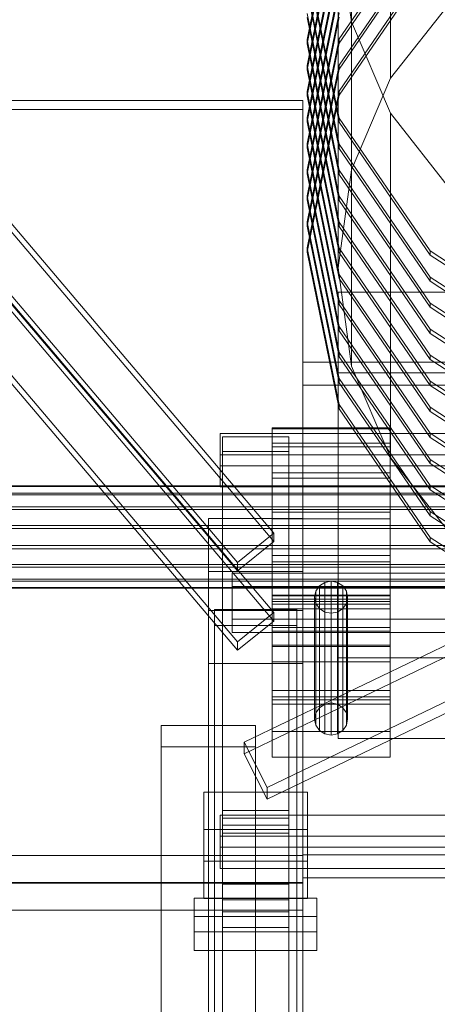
# Model space of a CAD drawing. Header units: millimetres. Extents: x -3490 to 61924, y -72580 to 6847.
# Tile 383 of 656: x 1380 to 1557, y -32698 to -32281. Entities that reach past the tile are written whole.
import ezdxf

# ---------------------------------------------------------------- set-up
doc = ezdxf.new("R2010")
doc.units = ezdxf.units.MM
doc.layers.add('frontal_C03', color=7, linetype='Continuous', lineweight=0)

msp = doc.modelspace()

# ---------------------------------------------------------------- linework, layer by layer
at = {"layer": 'frontal_C03'}
for p, q in [((1537.106, -32305.56), (1537.106, -32159.585)), ((1520.622, -32344.338), (1520.622, -32198.364)), ((1515.365, -32222.633), (1501.8, -32289.085)), ((1501.8, -32290.882), (1515.365, -32224.43)), ((1515.365, -32233.675), (1501.8, -32300.127)), ((1553.994, -32232.548), (1515.365, -32288.883)), ((1515.365, -32290.68), (1553.994, -32234.344)), ((1501.8, -32301.924), (1515.365, -32235.471)), ((1515, -32239.978), (1520.622, -32281.592)), ((1515, -32385.953), (1515, -32239.978)), ((1515.365, -32244.716), (1501.8, -32311.169)), ((1501.8, -32312.965), (1515.365, -32246.513)), ((1553.994, -32243.589), (1515.365, -32299.925)), ((1515.365, -32301.721), (1553.994, -32245.386)), ((1553.994, -32254.631), (1515.365, -32310.966)), ((1515.365, -32255.758), (1501.8, -32322.21)), ((1501.8, -32255.96), (1515.365, -32322.413)), ((1501.8, -32324.007), (1515.365, -32257.555)), ((1515.365, -32324.209), (1501.8, -32257.757)), ((1515.365, -32312.763), (1553.994, -32256.428)), ((1515.365, -32266.8), (1501.8, -32333.252)), ((1501.8, -32267.002), (1515.365, -32333.454)), ((1501.8, -32335.049), (1515.365, -32268.596)), ((1515.365, -32335.251), (1501.8, -32268.799)), ((1537.106, -32305.56), (1563.327, -32272.26)), ((1297.71, -32274.184), (1487.71, -32498.309)), ((1487.71, -32501.902), (1297.71, -32277.777)), ((1515.365, -32277.841), (1501.8, -32344.294)), ((1501.8, -32278.044), (1515.365, -32344.496)), ((1501.8, -32346.09), (1515.365, -32279.638)), ((1515.365, -32346.293), (1501.8, -32279.84)), ((1520.622, -32281.592), (1537.106, -32320.371)), ((1520.622, -32427.567), (1520.622, -32281.592)), ((1472.29, -32510.721), (1282.29, -32286.596)), ((1515.365, -32288.883), (1501.8, -32355.335)), ((1501.8, -32289.085), (1515.365, -32355.538)), ((1501.8, -32290.882), (1501.8, -32289.085)), ((1515.365, -32290.68), (1515.365, -32288.883)), ((1472.29, -32514.314), (1282.29, -32290.189)), ((1501.8, -32357.132), (1515.365, -32290.68)), ((1515.365, -32357.334), (1501.8, -32290.882)), ((1515.365, -32299.925), (1501.8, -32366.377)), ((1501.8, -32300.127), (1515.365, -32366.579)), ((1501.8, -32301.924), (1501.8, -32300.127)), ((1515.365, -32301.721), (1515.365, -32299.925)), ((1501.8, -32368.174), (1515.365, -32301.721)), ((1515.365, -32368.376), (1501.8, -32301.924)), ((1520.622, -32344.338), (1537.106, -32305.56)), ((1297.71, -32307.87), (1487.71, -32531.995)), ((1487.71, -32535.588), (1297.71, -32311.463)), ((1515.365, -32310.966), (1501.8, -32377.419)), ((1501.8, -32311.169), (1515.365, -32377.621)), ((1501.8, -32312.965), (1501.8, -32311.169)), ((1501.8, -32379.215), (1515.365, -32312.763)), ((1515.365, -32379.418), (1501.8, -32312.965)), ((1515.365, -32312.763), (1515.365, -32310.966)), ((1270, -32314.944), (1500, -32314.944)), ((1500, -32314.944), (1500, -34875.113)), ((1500, -32314.944), (1500, -32318.841)), ((1500, -32318.841), (1270, -32318.841)), ((1472.29, -32544.407), (1282.29, -32320.282)), ((1500, -34879.011), (1500, -32318.841)), ((1501.8, -32322.21), (1515.365, -32388.663)), ((1501.8, -32324.007), (1501.8, -32322.21)), ((1515.365, -32322.413), (1553.994, -32378.748)), ((1515.365, -32324.209), (1515.365, -32322.413)), ((1537.106, -32320.371), (1563.327, -32353.67)), ((1537.106, -32466.345), (1537.106, -32320.371)), ((1472.29, -32548.001), (1282.29, -32323.876)), ((1515.365, -32390.459), (1501.8, -32324.007)), ((1553.994, -32380.545), (1515.365, -32324.209)), ((1501.8, -32333.252), (1515.365, -32399.704)), ((1501.8, -32335.049), (1501.8, -32333.252)), ((1515.365, -32333.454), (1553.994, -32389.79)), ((1515.365, -32335.251), (1515.365, -32333.454)), ((1515.365, -32401.501), (1501.8, -32335.049)), ((1553.994, -32391.586), (1515.365, -32335.251)), ((1501.8, -32344.294), (1515.365, -32410.746)), ((1501.8, -32346.09), (1501.8, -32344.294)), ((1515.365, -32412.543), (1501.8, -32346.09)), ((1515, -32385.953), (1520.622, -32344.338)), ((1515.365, -32344.496), (1553.994, -32400.832)), ((1515.365, -32346.293), (1515.365, -32344.496)), ((1553.994, -32402.628), (1515.365, -32346.293)), ((1501.8, -32355.335), (1515.365, -32421.788)), ((1501.8, -32357.132), (1501.8, -32355.335)), ((1515.365, -32355.538), (1553.994, -32411.873)), ((1515.365, -32357.334), (1515.365, -32355.538)), ((1515.365, -32423.584), (1501.8, -32357.132)), ((1553.994, -32413.67), (1515.365, -32357.334)), ((1501.8, -32366.377), (1515.365, -32432.829)), ((1501.8, -32368.174), (1501.8, -32366.377)), ((1515.365, -32434.626), (1501.8, -32368.174)), ((1515.365, -32366.579), (1553.994, -32422.915)), ((1515.365, -32368.376), (1515.365, -32366.579)), ((1553.994, -32424.711), (1515.365, -32368.376)), ((1501.8, -32377.419), (1515.365, -32443.871)), ((1501.8, -32379.215), (1501.8, -32377.419)), ((1515.365, -32445.668), (1501.8, -32379.215)), ((1515.365, -32377.621), (1553.994, -32433.957)), ((1515.365, -32379.418), (1515.365, -32377.621)), ((1553.994, -32435.753), (1515.365, -32379.418)), ((1553.994, -32378.748), (1611.806, -32416.39)), ((1553.994, -32380.545), (1553.994, -32378.748)), ((1611.806, -32418.187), (1553.994, -32380.545)), ((1520.622, -32427.567), (1515, -32385.953)), ((1515.365, -32388.663), (1553.994, -32444.998)), ((1515.365, -32390.459), (1515.365, -32388.663)), ((1553.994, -32446.795), (1515.365, -32390.459)), ((1553.994, -32389.79), (1611.806, -32427.432)), ((1553.994, -32391.586), (1553.994, -32389.79)), ((1611.806, -32429.229), (1553.994, -32391.586)), ((1515, -32551.229), (1515, -32396.272)), ((1515, -32396.272), (1845, -32396.272)), ((1515, -32430.378), (1515, -32396.272)), ((1515.365, -32399.704), (1553.994, -32456.04)), ((1515.365, -32401.501), (1515.365, -32399.704)), ((1553.994, -32457.836), (1515.365, -32401.501)), ((1553.994, -32400.832), (1611.806, -32438.474)), ((1553.994, -32402.628), (1553.994, -32400.832)), ((1611.806, -32440.27), (1553.994, -32402.628)), ((1515.365, -32410.746), (1553.994, -32467.082)), ((1515.365, -32412.543), (1515.365, -32410.746)), ((1553.994, -32468.878), (1515.365, -32412.543)), ((1553.994, -32411.873), (1611.806, -32449.515)), ((1553.994, -32413.67), (1553.994, -32411.873)), ((1611.806, -32451.312), (1553.994, -32413.67)), ((1515.365, -32421.788), (1553.994, -32478.123)), ((1515.365, -32423.584), (1515.365, -32421.788)), ((1500, -32634.742), (1500, -32425.886)), ((1500, -32425.886), (1860, -32425.886)), ((1500, -32435.631), (1500, -32425.886)), ((1553.994, -32479.92), (1515.365, -32423.584)), ((1553.994, -32422.915), (1611.806, -32460.557)), ((1553.994, -32424.711), (1553.994, -32422.915)), ((1611.806, -32462.354), (1553.994, -32424.711)), ((1845, -32430.378), (1515, -32430.378)), ((1515, -32430.378), (1515, -32585.335)), ((1537.106, -32466.345), (1520.622, -32427.567)), ((1515.365, -32432.829), (1553.994, -32489.165)), ((1515.365, -32434.626), (1515.365, -32432.829)), ((1553.994, -32490.961), (1515.365, -32434.626)), ((1553.994, -32433.957), (1611.806, -32471.599)), ((1553.994, -32435.753), (1553.994, -32433.957)), ((1860, -32435.631), (1500, -32435.631)), ((1500, -32435.631), (1500, -32644.487)), ((1611.806, -32473.395), (1553.994, -32435.753)), ((1515.365, -32443.871), (1553.994, -32500.207)), ((1515.365, -32445.668), (1515.365, -32443.871)), ((1553.994, -32502.003), (1515.365, -32445.668)), ((1553.994, -32444.998), (1611.806, -32482.64)), ((1553.994, -32446.795), (1553.994, -32444.998)), ((1611.806, -32484.437), (1553.994, -32446.795)), ((1487, -32460.151), (1487, -32453.648)), ((1487, -32453.648), (1487, -32454.201)), ((1537, -32453.648), (1487, -32453.648)), ((1487, -32454.201), (1487, -32461.726)), ((1537, -32454.201), (1487, -32454.201)), ((1537, -32454.201), (1537, -32453.648)), ((1537, -32453.648), (1537, -32460.151)), ((1537, -32461.726), (1537, -32454.201)), ((1553.994, -32456.04), (1611.806, -32493.682)), ((1553.994, -32457.836), (1553.994, -32456.04)), ((1465, -32465.123), (1465, -32456.14)), ((1465, -32456.14), (1845, -32456.14)), ((1465, -32469.782), (1465, -32456.14)), ((1466, -32463.775), (1466, -32457.487)), ((1466, -32457.487), (1494, -32457.487)), ((1466, -32615.836), (1466, -32457.487)), ((1475.132, -32586.921), (1742.632, -32458.293)), ((1487, -32472.722), (1487, -32460.151)), ((1537, -32460.151), (1487, -32460.151)), ((1494, -32457.487), (1494, -32463.775)), ((1494, -32457.487), (1494, -32615.836)), ((1537, -32460.151), (1537, -32472.722)), ((1611.806, -32495.479), (1553.994, -32457.836)), ((1494, -32463.775), (1466, -32463.775)), ((1466, -32463.775), (1466, -32622.124)), ((1742.632, -32463.234), (1475.132, -32591.862)), ((1487, -32461.726), (1487, -32475.078)), ((1537, -32461.726), (1487, -32461.726)), ((1494, -32622.124), (1494, -32463.775)), ((1537, -32475.078), (1537, -32461.726)), ((1845, -32465.123), (1465, -32465.123)), ((1465, -32465.123), (1465, -32478.765)), ((1563.327, -32499.645), (1537.106, -32466.345)), ((1553.994, -32467.082), (1611.806, -32504.724)), ((1553.994, -32468.878), (1553.994, -32467.082)), ((1845, -32469.782), (1465, -32469.782)), ((1465, -32469.782), (1465, -32478.765)), ((1487, -32489.445), (1487, -32472.722)), ((1537, -32472.722), (1487, -32472.722)), ((1537, -32472.722), (1537, -32489.445)), ((1611.806, -32506.52), (1553.994, -32468.878)), ((1487, -32475.078), (1487, -32492.225)), ((1537, -32475.078), (1487, -32475.078)), ((1537, -32492.225), (1537, -32475.078)), ((1570, -32478.303), (-1570, -32478.303)), ((1570, -32478.562), (-1570, -32478.562)), ((1465, -32478.765), (1845, -32478.765)), ((1484.868, -32606.146), (1752.368, -32477.518)), ((1553.994, -32478.123), (1611.806, -32515.765)), ((1553.994, -32479.92), (1553.994, -32478.123)), ((1611.806, -32517.562), (1553.994, -32479.92)), ((1570, -32481.347), (-1570, -32481.347)), ((1570, -32482.085), (-1570, -32482.085)), ((1484.868, -32611.087), (1752.368, -32482.458)), ((1570, -32487.231), (-1570, -32487.231)), ((1570, -32488.335), (-1570, -32488.335)), ((1487, -32507.775), (1487, -32489.445)), ((1487, -32489.445), (1537, -32489.445)), ((1537, -32489.445), (1537, -32507.775)), ((1553.994, -32489.165), (1611.806, -32526.807)), ((1553.994, -32490.961), (1553.994, -32489.165)), ((1500, -32492.159), (1460, -32492.159)), ((1460, -32492.159), (1460, -32531.137)), ((1460, -32514.617), (1460, -32492.159)), ((1487, -32492.225), (1487, -32510.555)), ((1537, -32492.225), (1487, -32492.225)), ((1500, -32531.137), (1500, -32492.159)), ((1500, -32492.159), (1500, -32514.617)), ((1537, -32510.555), (1537, -32492.225)), ((1611.806, -32528.604), (1553.994, -32490.961)), ((-1570, -32495.059), (1570, -32495.059)), ((1570, -32496.361), (-1570, -32496.361)), ((1487.71, -32498.309), (1472.29, -32510.721)), ((1472.29, -32514.314), (1487.71, -32501.902)), ((1487.71, -32501.902), (1487.71, -32498.309)), ((1553.994, -32500.207), (1611.806, -32537.849)), ((1553.994, -32502.003), (1553.994, -32500.207)), ((1570, -32503.639), (-1570, -32503.639)), ((1570, -32504.941), (-1570, -32504.941)), ((1611.806, -32539.645), (1553.994, -32502.003)), ((1487, -32524.922), (1487, -32507.775)), ((1537, -32507.775), (1487, -32507.775)), ((1537, -32507.775), (1537, -32524.922)), ((1570, -32511.665), (-1570, -32511.665)), ((1570, -32512.769), (-1570, -32512.769)), ((1472.29, -32510.721), (1472.29, -32514.314)), ((1487, -32510.555), (1487, -32527.278)), ((1537, -32510.555), (1487, -32510.555)), ((1487, -32567.792), (1487, -32511.648)), ((1487, -32511.648), (1537, -32511.648)), ((1487, -32526.265), (1487, -32511.648)), ((1537, -32527.278), (1537, -32510.555)), ((1537, -32511.648), (1537, -32567.792)), ((1537, -32511.648), (1537, -32526.265)), ((1570, -32517.915), (-1570, -32517.915)), ((1570, -32518.653), (-1570, -32518.653)), ((1500, -32514.617), (1460, -32514.617)), ((1460, -32514.617), (1460, -32553.595)), ((1460, -32739.193), (1460, -32514.617)), ((1470, -32520.993), (1470, -32515.378)), ((1470, -32515.378), (1873, -32515.378)), ((1470, -32534.867), (1470, -32515.378)), ((1500, -32553.595), (1500, -32514.617)), ((1500, -32514.617), (1500, -32739.193)), ((1570, -32521.438), (-1570, -32521.438)), ((1570, -32521.697), (-1570, -32521.697)), ((1873, -32520.993), (1470, -32520.993)), ((1470, -32520.993), (1470, -32540.482)), ((1507.05, -32520.68), (1505.533, -32522.893)), ((1509.321, -32519.202), (1507.05, -32520.68)), ((1507.05, -32572.333), (1507.05, -32520.68)), ((1512, -32518.682), (1509.321, -32519.202)), ((1509.321, -32570.854), (1509.321, -32519.202)), ((1514.679, -32519.202), (1512, -32518.682)), ((1512, -32570.335), (1512, -32518.682)), ((1516.95, -32520.68), (1514.679, -32519.202)), ((1514.679, -32570.854), (1514.679, -32519.202)), ((1518.467, -32522.893), (1516.95, -32520.68)), ((1516.95, -32572.333), (1516.95, -32520.68)), ((1487, -32565.037), (1487, -32524.613)), ((1487, -32524.613), (1537, -32524.613)), ((1487, -32530.46), (1487, -32524.613)), ((1487, -32538.274), (1487, -32524.922)), ((1537, -32524.922), (1487, -32524.922)), ((1537, -32526.265), (1487, -32526.265)), ((1487, -32526.265), (1487, -32582.409)), ((1505.533, -32522.893), (1505, -32525.504)), ((1505, -32525.504), (1505.533, -32528.114)), ((1505, -32577.156), (1505, -32525.504)), ((1505.533, -32574.546), (1505.533, -32522.893)), ((1519, -32525.504), (1518.467, -32522.893)), ((1518.467, -32574.546), (1518.467, -32522.893)), ((1518.467, -32528.114), (1519, -32525.504)), ((1519, -32525.504), (1519, -32577.156)), ((1537, -32524.613), (1537, -32565.037)), ((1537, -32524.613), (1537, -32530.46)), ((1537, -32524.922), (1537, -32538.274)), ((1537, -32582.409), (1537, -32526.265)), ((1460, -32531.137), (1500, -32531.137)), ((1460, -32553.595), (1460, -32531.137)), ((1462.5, -32537.475), (1462.5, -32530.737)), ((1462.5, -32530.737), (1497.5, -32530.737)), ((1462.5, -32856.206), (1462.5, -32530.737)), ((1487, -32527.278), (1487, -32539.849)), ((1537, -32527.278), (1487, -32527.278)), ((1487, -32568.935), (1487, -32528.511)), ((1487, -32528.511), (1537, -32528.511)), ((1487, -32552.872), (1487, -32528.511)), ((1537, -32530.46), (1487, -32530.46)), ((1487, -32530.46), (1487, -32570.884)), ((1497.5, -32530.737), (1497.5, -32537.475)), ((1497.5, -32530.737), (1497.5, -32856.206)), ((1500, -32553.595), (1500, -32531.137)), ((1505.533, -32528.114), (1507.05, -32530.327)), ((1505.533, -32579.767), (1505.533, -32528.114)), ((1507.05, -32530.327), (1509.321, -32531.806)), ((1507.05, -32581.98), (1507.05, -32530.327)), ((1514.679, -32531.806), (1516.95, -32530.327)), ((1516.95, -32530.327), (1518.467, -32528.114)), ((1516.95, -32581.98), (1516.95, -32530.327)), ((1518.467, -32579.767), (1518.467, -32528.114)), ((1537, -32539.849), (1537, -32527.278)), ((1537, -32528.511), (1537, -32568.935)), ((1537, -32528.511), (1537, -32552.872)), ((1537, -32570.884), (1537, -32530.46)), ((1873, -32534.867), (1470, -32534.867)), ((1470, -32534.867), (1470, -32540.482)), ((1487.71, -32531.995), (1472.29, -32544.407)), ((1487.71, -32535.588), (1487.71, -32531.995)), ((1509.321, -32531.806), (1512, -32532.325)), ((1509.321, -32583.458), (1509.321, -32531.806)), ((1512, -32532.325), (1514.679, -32531.806)), ((1512, -32583.977), (1512, -32532.325)), ((1514.679, -32583.458), (1514.679, -32531.806)), ((1497.5, -32537.475), (1462.5, -32537.475)), ((1462.5, -32862.943), (1462.5, -32537.475)), ((1472.29, -32548.001), (1487.71, -32535.588)), ((1487, -32545.799), (1487, -32538.274)), ((1537, -32538.274), (1487, -32538.274)), ((1497.5, -32862.943), (1497.5, -32537.475)), ((1537, -32538.274), (1537, -32545.799)), ((1470, -32540.482), (1873, -32540.482)), ((1487, -32539.849), (1487, -32546.352)), ((1537, -32539.849), (1487, -32539.849)), ((1537, -32546.352), (1537, -32539.849)), ((1472.29, -32544.407), (1472.29, -32548.001)), ((1487, -32546.352), (1487, -32545.799)), ((1537, -32545.799), (1487, -32545.799)), ((1537, -32546.352), (1487, -32546.352)), ((1537, -32545.799), (1537, -32546.352)), ((1845, -32551.229), (1515, -32551.229)), ((1515, -32551.229), (1515, -32585.335)), ((1460, -32553.595), (1500, -32553.595)), ((1460, -32778.171), (1460, -32553.595)), ((1537, -32552.872), (1487, -32552.872)), ((1487, -32552.872), (1487, -32593.296)), ((1500, -32778.171), (1500, -32553.595)), ((1537, -32593.296), (1537, -32552.872)), ((1537, -32565.037), (1487, -32565.037)), ((1487, -32565.037), (1487, -32570.884)), ((1537, -32567.792), (1487, -32567.792)), ((1487, -32567.792), (1487, -32582.409)), ((1537, -32570.884), (1537, -32565.037)), ((1537, -32582.409), (1537, -32567.792)), ((1537, -32568.935), (1487, -32568.935)), ((1487, -32568.935), (1487, -32593.296)), ((1487, -32570.884), (1537, -32570.884)), ((1505.533, -32574.546), (1507.05, -32572.333)), ((1507.05, -32572.333), (1509.321, -32570.854)), ((1509.321, -32570.854), (1512, -32570.335)), ((1512, -32570.335), (1514.679, -32570.854)), ((1514.679, -32570.854), (1516.95, -32572.333)), ((1516.95, -32572.333), (1518.467, -32574.546)), ((1537, -32593.296), (1537, -32568.935)), ((1505, -32577.156), (1505.533, -32574.546)), ((1518.467, -32574.546), (1519, -32577.156)), ((1440, -32588.927), (1440, -32579.944)), ((1440, -32579.944), (1480, -32579.944)), ((1440, -32926.85), (1440, -32579.944)), ((1480, -32579.944), (1480, -32588.927)), ((1480, -32579.944), (1480, -32926.85)), ((1505.533, -32579.767), (1505, -32577.156)), ((1507.05, -32581.98), (1505.533, -32579.767)), ((1518.467, -32579.767), (1516.95, -32581.98)), ((1519, -32577.156), (1518.467, -32579.767)), ((1487, -32582.409), (1537, -32582.409)), ((1509.321, -32583.458), (1507.05, -32581.98)), ((1512, -32583.977), (1509.321, -32583.458)), ((1514.679, -32583.458), (1512, -32583.977)), ((1516.95, -32581.98), (1514.679, -32583.458)), ((1515, -32585.335), (1845, -32585.335)), ((1480, -32588.927), (1440, -32588.927)), ((1440, -32588.927), (1440, -32935.833)), ((1484.868, -32606.146), (1475.132, -32586.921)), ((1475.132, -32586.921), (1475.132, -32591.862)), ((1480, -32935.833), (1480, -32588.927)), ((1475.132, -32591.862), (1484.868, -32611.087)), ((1487, -32593.296), (1537, -32593.296)), ((1484.868, -32611.087), (1484.868, -32606.146)), ((1458, -32623.917), (1458, -32608.197)), ((1458, -32608.197), (1502, -32608.197)), ((1458, -32637.43), (1458, -32608.197)), ((1502, -32608.197), (1502, -32623.917)), ((1502, -32608.197), (1502, -32637.43)), ((1465, -32626.818), (1465, -32617.835)), ((1465, -32617.835), (1845, -32617.835)), ((1465, -32631.477), (1465, -32617.835)), ((1494, -32615.836), (1466, -32615.836)), ((1466, -32615.836), (1466, -32622.124)), ((1494, -32622.124), (1494, -32615.836)), ((1466, -32625.47), (1466, -32619.182)), ((1466, -32619.182), (1494, -32619.182)), ((1466, -32777.531), (1466, -32619.182)), ((1466, -32622.124), (1494, -32622.124)), ((1494, -32619.182), (1494, -32625.47)), ((1494, -32619.182), (1494, -32777.531)), ((1502, -32623.917), (1458, -32623.917)), ((1458, -32623.917), (1458, -32653.151)), ((1845, -32626.818), (1465, -32626.818)), ((1465, -32626.818), (1465, -32640.46)), ((1494, -32625.47), (1466, -32625.47)), ((1466, -32625.47), (1466, -32783.819)), ((1494, -32783.819), (1494, -32625.47)), ((1502, -32653.151), (1502, -32623.917)), ((-1500, -32635.017), (1500, -32635.017)), ((1845, -32631.477), (1465, -32631.477)), ((1465, -32631.477), (1465, -32640.46)), ((1860, -32634.742), (1500, -32634.742)), ((1500, -32634.742), (1500, -32644.487)), ((1500, -32635.017), (1500, -32646.426)), ((1500, -32635.017), (1500, -32646.711)), ((1502, -32637.43), (1458, -32637.43)), ((1458, -32637.43), (1458, -32653.151)), ((1502, -32653.151), (1502, -32637.43)), ((1465, -32640.46), (1845, -32640.46)), ((1500, -32646.426), (-1500, -32646.426)), ((1500, -32646.711), (-1500, -32646.711)), ((1466, -32653.835), (1466, -32647.097)), ((1466, -32647.097), (1494, -32647.097)), ((1466, -32658.791), (1466, -32647.097)), ((1494, -32647.097), (1494, -32653.835)), ((1494, -32647.097), (1494, -32658.791)), ((1500, -32644.487), (1860, -32644.487)), ((1500, -32658.119), (1500, -32646.426)), ((1500, -32658.119), (1500, -32646.711)), ((1454, -32667.397), (1454, -32653.024)), ((1454, -32653.024), (1506, -32653.024)), ((1454, -32660.82), (1454, -32653.024)), ((1458, -32653.151), (1502, -32653.151)), ((1494, -32653.835), (1466, -32653.835)), ((1466, -32653.835), (1466, -32665.528)), ((1494, -32665.528), (1494, -32653.835)), ((1506, -32653.024), (1506, -32667.397)), ((1506, -32653.024), (1506, -32660.82)), ((-1500, -32658.119), (1500, -32658.119)), ((1494, -32658.791), (1466, -32658.791)), ((1466, -32658.791), (1466, -32665.528)), ((1494, -32665.528), (1494, -32658.791)), ((1506, -32660.82), (1454, -32660.82)), ((1454, -32660.82), (1454, -32675.193)), ((1506, -32675.193), (1506, -32660.82)), ((1506, -32667.397), (1454, -32667.397)), ((1454, -32667.397), (1454, -32675.193)), ((1466, -32665.528), (1494, -32665.528)), ((1506, -32675.193), (1506, -32667.397)), ((1454, -32675.193), (1506, -32675.193))]:
    msp.add_line(p, q, dxfattribs=at)

doc.saveas('drawing.dxf')
